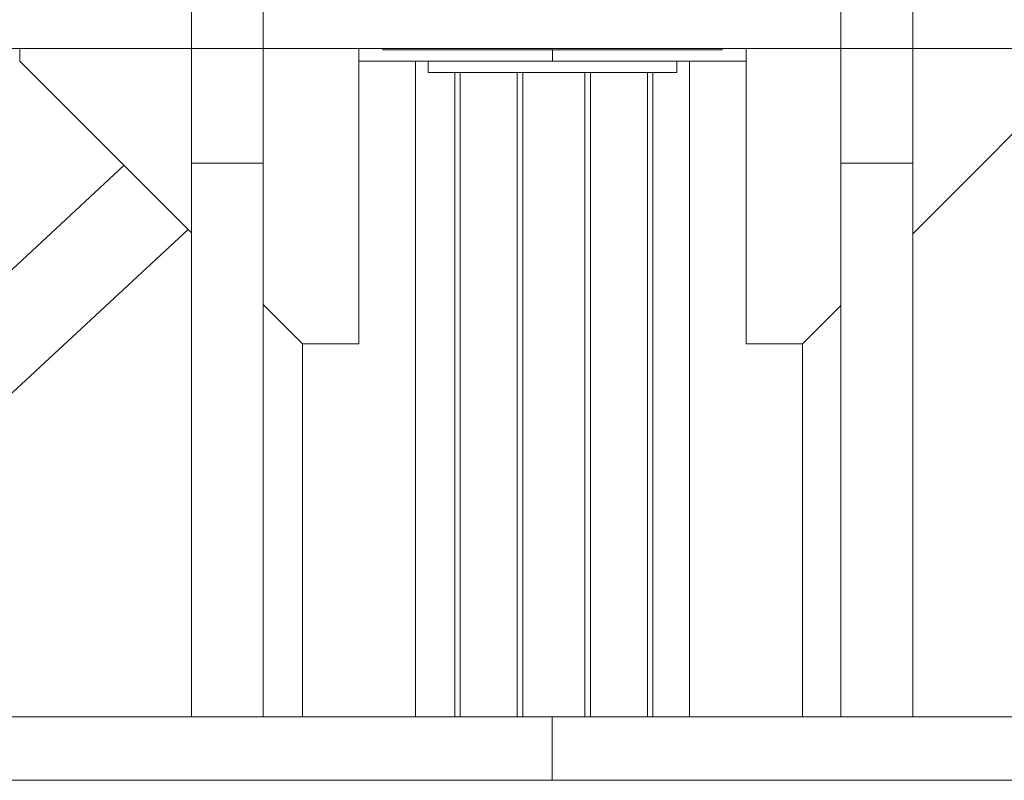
# Model space of a CAD drawing. Header units: millimetres. Extents: x 53746 to 116821, y -810352 to -765802.
# Tile 285 of 347: x 90917 to 91787, y -773224 to -772551. Entities that reach past the tile are written whole.
import ezdxf

# ---------------------------------------------------------------- set-up
doc = ezdxf.new("R2010")
doc.units = ezdxf.units.MM
doc.header["$MEASUREMENT"] = 0
for name, color, linetype, lineweight in [('Main Cradle Rails', 7, 'Continuous', 0), ('Side Cradle Stbd', 7, 'Continuous', 0), ('Side Cradle Tower Platform', 7, 'Continuous', 0), ('Side Slip Rails', 7, 'Continuous', 0)]:
    doc.layers.add(name, color=color, linetype=linetype, lineweight=lineweight)

# ---------------------------------------------------------------- blocks, each defined once
blk = doc.blocks.new('*U57')
at = {"layer": 'Side Cradle Stbd', "color": 7, "linetype": 'Continuous', "lineweight": 0}
for p, q in [((5954.72, 15500.51), (5954.72, 15499.32)), ((6254.72, 15499.32), (6254.72, 15500.51)), ((5954.72, 15499.32), (6254.72, 15499.32)), ((6104.72, 15489.32), (5933.51, 15489.32)), ((5983.51, 15489.32), (5983.51, 14909.26)), ((5994.72, 15479.32), (5994.72, 15489.32)), ((6225.94, 15489.32), (6104.72, 15489.32)), ((6214.72, 15479.32), (6214.72, 15489.32)), ((6225.94, 14909.26), (6225.94, 15489.32)), ((6214.72, 15479.32), (6190.22, 15479.32)), ((5725.75, 15397.08), (5293.83, 14995.89)), ((5782.36, 15340.47), (5318.11, 14909.26)), ((5883.51, 15239.32), (5883.51, 14909.26)), ((6325.94, 14909.26), (6325.94, 15239.32))]:
    blk.add_line(p, q, dxfattribs=at)
at = {"layer": 'Side Cradle Stbd', "color": 7, "linetype": 'Continuous', "lineweight": 0, "flags": 128}
for points in [[(5785.33, 15337.5), (5633.51, 15489.32), (5633.51, 15500.51)], [(5933.51, 15500.51), (5933.51, 15239.32), (5883.51, 15239.32), (5848.83, 15274)], [(6275.94, 15500.51), (6275.94, 15239.32), (6325.94, 15239.32), (6359.77, 15273.15)], [(6423.27, 15336.65), (6575.94, 15489.32), (6575.94, 15500.51)], [(6104.72, 15499.32), (6104.72, 15489.32), (6104.72, 15489.32)], [(6275.94, 15489.32), (6225.94, 15489.32), (6225.94, 15489.32)], [(6190.22, 15479.32), (6104.72, 15479.32), (6054.72, 15479.32), (5994.72, 15479.32)]]:
    blk.add_lwpolyline(points, dxfattribs=at)
at = {"layer": 'Side Cradle Tower Platform', "color": 7, "linetype": 'Continuous', "lineweight": 0}
for p, q in [((5848.83, 15399.01), (5848.83, 15848.76)), ((6359.77, 15399.01), (6359.77, 15848.76)), ((6423.27, 15848.76), (6423.27, 15399.01)), ((5785.33, 15844.77), (5785.33, 15399.01)), ((3073.83, 15500.51), (9134.77, 15500.51)), ((5848.83, 15500.51), (5848.83, 15500.51)), ((6359.77, 15500.51), (6359.77, 15500.51)), ((5848.83, 15399.01), (5785.33, 15399.01)), ((5785.33, 14909.26), (5785.33, 15399.01)), ((5848.83, 14909.26), (5848.83, 15399.01)), ((6359.77, 15399.01), (6423.27, 15399.01)), ((6359.77, 14909.26), (6359.77, 15399.01)), ((6423.27, 14909.26), (6423.27, 15399.01)), ((3073.83, 14909.26), (6104.3, 14909.26)), ((6104.3, 14853.26), (6104.3, 14909.26)), ((6104.3, 14909.26), (9134.77, 14909.26)), ((6359.77, 14909.26), (6359.77, 14909.26)), ((3060.33, 14853.26), (9148.27, 14853.26))]:
    blk.add_line(p, q, dxfattribs=at)
at = {"layer": 'Side Slip Rails', "color": 7, "linetype": 'Continuous', "lineweight": 0}
for p, q in [((6018.36, 14909.26), (6018.36, 15479.32)), ((6022.97, 14909.26), (6022.97, 15479.32)), ((6073.36, 14909.26), (6073.36, 15479.32)), ((6078.36, 14909.26), (6078.36, 15479.32)), ((6133.36, 14909.26), (6133.36, 15479.32)), ((6138.36, 14909.26), (6138.36, 15479.32)), ((6188.74, 14909.26), (6188.74, 15479.32)), ((6193.36, 14909.26), (6193.36, 15479.32))]:
    blk.add_line(p, q, dxfattribs=at)

msp = doc.modelspace()

# ---------------------------------------------------------------- block references
at = {"layer": 'Main Cradle Rails', "color": 7, "linetype": 'Continuous', "lineweight": 0}
msp.add_blockref('*U57', (85283.05, -788076.95), dxfattribs=at)

doc.saveas('drawing.dxf')
